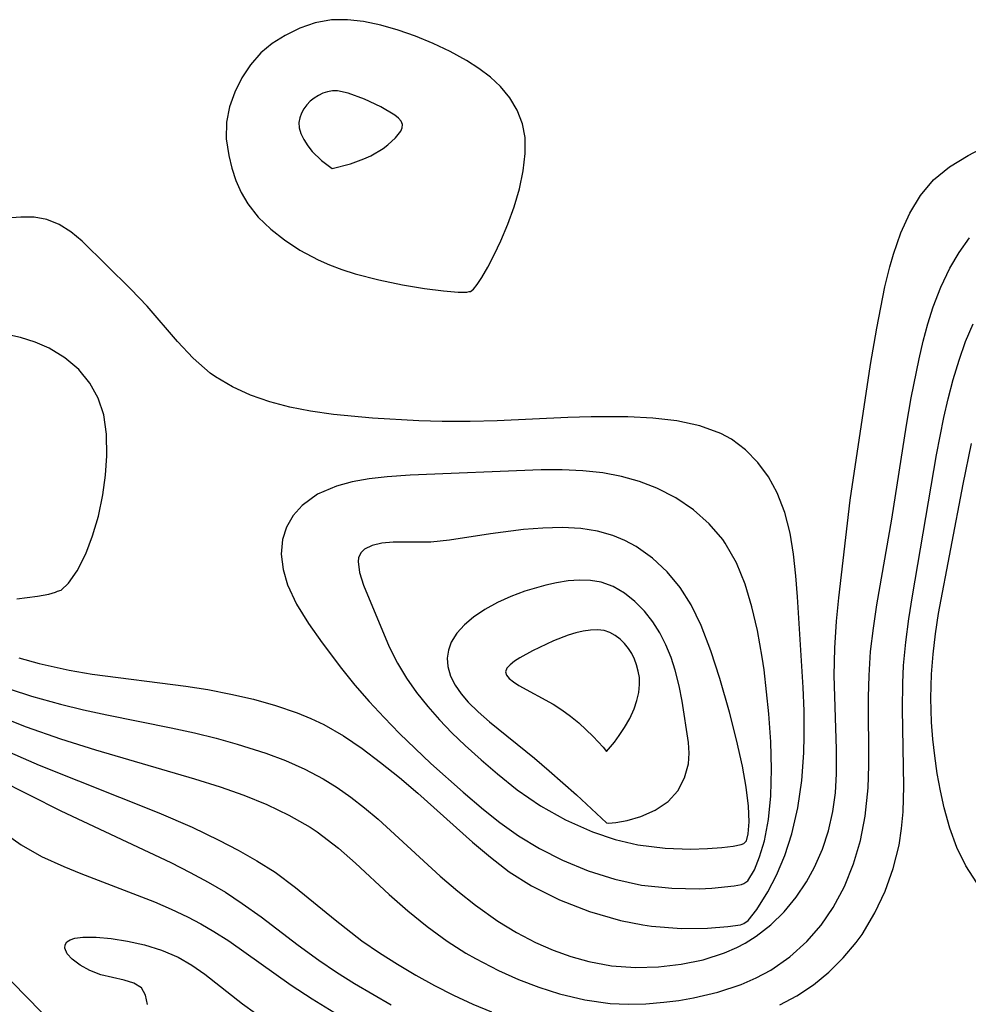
# Model space of a CAD drawing. Header units: metres. Extents: x 1073367 to 1082519, y 1569854 to 1574957.
# Tile 342 of 656: x 1075956 to 1076025, y 1573609 to 1573681. Entities that reach past the tile are written whole.
import ezdxf

# ---------------------------------------------------------------- set-up
doc = ezdxf.new("R2010")
doc.units = ezdxf.units.M
doc.layers.add('CGG_CurvaNivelLidar_v1', color=253, linetype='Continuous', lineweight=30)

msp = doc.modelspace()

# ---------------------------------------------------------------- linework, layer by layer
at = {"layer": 'CGG_CurvaNivelLidar_v1'}
for p, q in [((1075976.1489, 1573680.4642, 68), (1075975.0756, 1573679.9454, 68)), ((1075977.2775, 1573680.849, 68), (1075976.1489, 1573680.4642, 68)), ((1075978.4492, 1573681.0659, 68), (1075977.2775, 1573680.849, 68)), ((1075979.6154, 1573681.0883, 68), (1075978.4492, 1573681.0659, 68)), ((1075980.8034, 1573680.9576, 68), (1075979.6154, 1573681.0883, 68)), ((1075982.0629, 1573680.6966, 68), (1075980.8034, 1573680.9576, 68)), ((1075983.3248, 1573680.3368, 68), (1075982.0629, 1573680.6966, 68)), ((1075975.0756, 1573679.9454, 68), (1075974.1458, 1573679.3594, 68)), ((1075984.578, 1573679.896, 68), (1075983.3248, 1573680.3368, 68)), ((1075985.8587, 1573679.3637, 68), (1075984.578, 1573679.896, 68)), ((1075974.1458, 1573679.3594, 68), (1075973.3089, 1573678.6642, 68)), ((1075987.105, 1573678.7658, 68), (1075985.8587, 1573679.3637, 68)), ((1075973.3089, 1573678.6642, 68), (1075972.5579, 1573677.8062, 68)), ((1075988.3003, 1573678.1054, 68), (1075987.105, 1573678.7658, 68)), ((1075972.5579, 1573677.8062, 68), (1075971.9284, 1573676.8479, 68)), ((1075989.1982, 1573677.5324, 68), (1075988.3003, 1573678.1054, 68)), ((1075990.0319, 1573676.9068, 68), (1075989.1982, 1573677.5324, 68)), ((1075971.9284, 1573676.8479, 68), (1075971.4107, 1573675.8182, 68)), ((1075990.7787, 1573676.2145, 68), (1075990.0319, 1573676.9068, 68)), ((1075991.4518, 1573675.3908, 68), (1075990.7787, 1573676.2145, 68)), ((1075971.4107, 1573675.8182, 68), (1075971.0263, 1573674.7412, 68)), ((1075977.1955, 1573675.3747, 68.5), (1075976.9151, 1573675.1454, 68.5)), ((1075977.5024, 1573675.5682, 68.5), (1075977.1955, 1573675.3747, 68.5)), ((1075977.829, 1573675.7237, 68.5), (1075977.5024, 1573675.5682, 68.5)), ((1075978.1704, 1573675.8357, 68.5), (1075977.829, 1573675.7237, 68.5)), ((1075978.5236, 1573675.8952, 68.5), (1075978.1704, 1573675.8357, 68.5)), ((1075978.9044, 1573675.8934, 68.5), (1075978.5236, 1573675.8952, 68.5)), ((1075979.6849, 1573675.7441, 68.5), (1075978.9044, 1573675.8934, 68.5)), ((1075980.8761, 1573675.3076, 68.5), (1075979.6849, 1573675.7441, 68.5)), ((1075991.9901, 1573674.487, 68), (1075991.4518, 1573675.3908, 68)), ((1075971.0263, 1573674.7412, 68), (1075970.8105, 1573673.6306, 68)), ((1075976.6664, 1573674.879, 68.5), (1075976.4539, 1573674.5848, 68.5)), ((1075976.9151, 1573675.1454, 68.5), (1075976.6664, 1573674.879, 68.5)), ((1075982.0478, 1573674.7411, 68.5), (1075980.8761, 1573675.3076, 68.5)), ((1075983.069, 1573674.1246, 68.5), (1075982.0478, 1573674.7411, 68.5)), ((1075976.1544, 1573673.9399, 68.5), (1075976.0868, 1573673.599, 68.5)), ((1075976.2808, 1573674.2699, 68.5), (1075976.1544, 1573673.9399, 68.5)), ((1075976.4539, 1573674.5848, 68.5), (1075976.2808, 1573674.2699, 68.5)), ((1075983.3326, 1573673.9091, 68.5), (1075983.069, 1573674.1246, 68.5)), ((1075992.3795, 1573673.5134, 68), (1075991.9901, 1573674.487, 68)), ((1075970.8105, 1573673.6306, 68), (1075970.7988, 1573672.4136, 68)), ((1075976.0868, 1573673.599, 68.5), (1075976.1062, 1573673.2215, 68.5)), ((1075976.1062, 1573673.2215, 68.5), (1075976.2321, 1573672.7975, 68.5)), ((1075983.5288, 1573673.6862, 68.5), (1075983.3326, 1573673.9091, 68.5)), ((1075983.5103, 1573672.9762, 68.5), (1075983.6155, 1573673.2192, 68.5)), ((1075983.6299, 1573673.4531, 68.5), (1075983.5288, 1573673.6862, 68.5)), ((1075983.6155, 1573673.2192, 68.5), (1075983.6299, 1573673.4531, 68.5)), ((1075992.5603, 1573672.497, 68), (1075992.3795, 1573673.5134, 68)), ((1075976.2321, 1573672.7975, 68.5), (1075976.4464, 1573672.3508, 68.5)), ((1075983.1122, 1573672.4747, 68.5), (1075983.5103, 1573672.9762, 68.5)), ((1075992.5704, 1573671.3382, 68), (1075992.5603, 1573672.497, 68)), ((1076024.8299, 1573671.1869, 67.5), (1076028.2269, 1573673, 67.5)), ((1075970.7988, 1573672.4136, 68), (1075970.9716, 1573671.1879, 68)), ((1075976.4464, 1573672.3508, 68.5), (1075976.7298, 1573671.9055, 68.5)), ((1075976.7298, 1573671.9055, 68.5), (1075977.0631, 1573671.4847, 68.5)), ((1075982.213, 1573671.7106, 68.5), (1075982.5581, 1573671.9697, 68.5)), ((1075982.5581, 1573671.9697, 68.5), (1075983.1122, 1573672.4747, 68.5)), ((1075970.9716, 1573671.1879, 68), (1075971.1955, 1573670.2684, 68)), ((1075977.0631, 1573671.4847, 68.5), (1075977.7328, 1573670.8259, 68.5)), ((1075980.812, 1573670.9415, 68.5), (1075981.3192, 1573671.1798, 68.5)), ((1075981.3192, 1573671.1798, 68.5), (1075982.213, 1573671.7106, 68.5)), ((1075992.4272, 1573670.0827, 68), (1075992.5704, 1573671.3382, 68)), ((1076023.4869, 1573670.3717, 67.5), (1076024.8299, 1573671.1869, 67.5)), ((1075977.7328, 1573670.8259, 68.5), (1075978.5, 1573670.249, 68.5)), ((1075978.5, 1573670.249, 68.5), (1075979.8535, 1573670.5918, 68.5)), ((1075979.8535, 1573670.5918, 68.5), (1075980.812, 1573670.9415, 68.5)), ((1076022.3063, 1573669.4164, 67.5), (1076023.4869, 1573670.3717, 67.5)), ((1075971.1955, 1573670.2684, 68), (1075971.4958, 1573669.3673, 68)), ((1075992.1491, 1573668.7758, 68), (1075992.4272, 1573670.0827, 68)), ((1075971.4958, 1573669.3673, 68), (1075971.8782, 1573668.4995, 68)), ((1076021.3633, 1573668.287, 67.5), (1076022.3063, 1573669.4164, 67.5)), ((1075971.8782, 1573668.4995, 68), (1075972.354, 1573667.6819, 68)), ((1075991.7606, 1573667.4664, 68), (1075992.1491, 1573668.7758, 68)), ((1076020.5902, 1573666.9837, 67.5), (1076021.3633, 1573668.287, 67.5)), ((1075972.354, 1573667.6819, 68), (1075973.126, 1573666.7119, 68)), ((1075991.2952, 1573666.1875, 68), (1075991.7606, 1573667.4664, 68)), ((1076019.9483, 1573665.549, 67.5), (1076020.5902, 1573666.9837, 67.5)), ((1075955.8235, 1573666.7111, 68), (1075954.7937, 1573666.6181, 68)), ((1075956.8017, 1573666.7019, 68), (1075955.8235, 1573666.7111, 68)), ((1075957.7269, 1573666.5399, 68), (1075956.8017, 1573666.7019, 68)), ((1075958.6275, 1573666.1718, 68), (1075957.7269, 1573666.5399, 68)), ((1075959.4811, 1573665.6298, 68), (1075958.6275, 1573666.1718, 68)), ((1075973.126, 1573666.7119, 68), (1075974.0334, 1573665.8376, 68)), ((1075990.7888, 1573664.9765, 68), (1075991.2952, 1573666.1875, 68)), ((1075960.2985, 1573664.9571, 68), (1075959.4811, 1573665.6298, 68)), ((1075974.0334, 1573665.8376, 68), (1075975.0346, 1573665.0424, 68)), ((1076019.4082, 1573664.0168, 67.5), (1076019.9483, 1573665.549, 67.5)), ((1075963.844, 1573661.4568, 68), (1075960.2985, 1573664.9571, 68)), ((1075975.0346, 1573665.0424, 68), (1075976.1465, 1573664.3046, 68)), ((1075990.3144, 1573663.9555, 68), (1075990.7888, 1573664.9765, 68)), ((1076024.1853, 1573664.1236, 67), (1076024.946, 1573665.2054, 67)), ((1075976.1465, 1573664.3046, 68), (1075977.4876, 1573663.5964, 68)), ((1075989.8511, 1573663.0551, 68), (1075990.3144, 1573663.9555, 68)), ((1076019.1286, 1573663.0715, 67.5), (1076019.4082, 1573664.0168, 67.5)), ((1076023.5112, 1573662.9822, 67), (1076024.1853, 1573664.1236, 67)), ((1075977.4876, 1573663.5964, 68), (1075978.3047, 1573663.2328, 68)), ((1075978.3047, 1573663.2328, 68), (1075979.2114, 1573662.8922, 68)), ((1075979.2114, 1573662.8922, 68), (1075980.1906, 1573662.5836, 68)), ((1075980.1906, 1573662.5836, 68), (1075981.9191, 1573662.1301, 68)), ((1075989.4176, 1573662.3065, 68), (1075989.8511, 1573663.0551, 68)), ((1076018.7695, 1573661.6196, 67.5), (1076019.1286, 1573663.0715, 67.5)), ((1076022.8438, 1573661.6027, 67), (1076023.5112, 1573662.9822, 67)), ((1075981.9191, 1573662.1301, 68), (1075983.6316, 1573661.7669, 68)), ((1075983.6316, 1573661.7669, 68), (1075985.2296, 1573661.4978, 68)), ((1075988.8026, 1573661.457, 68), (1075989.0831, 1573661.8049, 68)), ((1075989.0831, 1573661.8049, 68), (1075989.4176, 1573662.3065, 68)), ((1075965.0222, 1573660.2064, 68), (1075963.844, 1573661.4568, 68)), ((1075985.2296, 1573661.4978, 68), (1075986.615, 1573661.3253, 68)), ((1075986.615, 1573661.3253, 68), (1075987.6886, 1573661.2479, 68)), ((1075987.6886, 1573661.2479, 68), (1075988.3074, 1573661.2469, 68)), ((1075988.3074, 1573661.2469, 68), (1075988.5, 1573661.2808, 68)), ((1075988.5, 1573661.2808, 68), (1075988.5945, 1573661.275, 68)), ((1075988.5945, 1573661.275, 68), (1075988.8026, 1573661.457, 68)), ((1076018.1828, 1573658.6113, 67.5), (1076018.7695, 1573661.6196, 67.5)), ((1076022.2855, 1573660.1629, 67), (1076022.8438, 1573661.6027, 67)), ((1075967.2371, 1573657.6507, 68), (1075965.0222, 1573660.2064, 68)), ((1076021.899, 1573658.9303, 67), (1076022.2855, 1573660.1629, 67)), ((1076021.5659, 1573657.6702, 67), (1076021.899, 1573658.9303, 67)), ((1076024.6577, 1573657.6403, 66.5), (1076025.1944, 1573658.9346, 66.5)), ((1075955.7998, 1573657.9405, 68.5), (1075954.6836, 1573658.1894, 68.5)), ((1076017.7361, 1573655.9691, 67.5), (1076018.1828, 1573658.6113, 67.5)), ((1075956.8753, 1573657.6038, 68.5), (1075955.7998, 1573657.9405, 68.5)), ((1075957.893, 1573657.1657, 68.5), (1075956.8753, 1573657.6038, 68.5)), ((1075968.3857, 1573656.4333, 68), (1075967.2371, 1573657.6507, 68)), ((1076021.2697, 1573656.3892, 67), (1076021.5659, 1573657.6702, 67)), ((1076024.1743, 1573656.2755, 66.5), (1076024.6577, 1573657.6403, 66.5)), ((1075959.0443, 1573656.4645, 68.5), (1075957.893, 1573657.1657, 68.5)), ((1075960.0515, 1573655.5929, 68.5), (1075959.0443, 1573656.4645, 68.5)), ((1075969.631, 1573655.3487, 68), (1075968.3857, 1573656.4333, 68)), ((1076020.699, 1573653.5324, 67), (1076021.2697, 1573656.3892, 67)), ((1076023.7515, 1573654.8812, 66.5), (1076024.1743, 1573656.2755, 66.5)), ((1075960.8479, 1573654.6133, 68.5), (1075960.0515, 1573655.5929, 68.5)), ((1075970.01, 1573655.075, 68), (1075969.631, 1573655.3487, 68)), ((1076016.25, 1573646.0934, 67.5), (1076017.7361, 1573655.9691, 67.5)), ((1075961.4739, 1573653.5068, 68.5), (1075960.8479, 1573654.6133, 68.5)), ((1075971.2405, 1573654.3384, 68), (1075970.01, 1573655.075, 68)), ((1076023.3808, 1573653.4631, 66.5), (1076023.7515, 1573654.8812, 66.5)), ((1075972.5666, 1573653.7333, 68), (1075971.2405, 1573654.3384, 68)), ((1075961.8668, 1573652.3018, 68.5), (1075961.4739, 1573653.5068, 68.5)), ((1075973.9675, 1573653.2421, 68), (1075972.5666, 1573653.7333, 68)), ((1075975.4265, 1573652.853, 68), (1075973.9675, 1573653.2421, 68)), ((1076020.3605, 1573651.5595, 67), (1076020.699, 1573653.5324, 67)), ((1076023.0746, 1573652.1182, 66.5), (1076023.3808, 1573653.4631, 66.5)), ((1075976.9302, 1573652.5602, 68), (1075975.4265, 1573652.853, 68)), ((1075978.6164, 1573652.3357, 68), (1075976.9302, 1573652.5602, 68)), ((1075962.072, 1573650.8817, 68.5), (1075961.8668, 1573652.3018, 68.5)), ((1075981.4552, 1573652.0637, 68), (1075978.6164, 1573652.3357, 68)), ((1075984.825, 1573651.8603, 68), (1075981.4552, 1573652.0637, 68)), ((1075986.5272, 1573651.8099, 68), (1075984.825, 1573651.8603, 68)), ((1075988.5694, 1573651.8061, 68), (1075986.5272, 1573651.8099, 68)), ((1075990.537, 1573651.8649, 68), (1075988.5694, 1573651.8061, 68)), ((1075995.6807, 1573652.1111, 68), (1075990.537, 1573651.8649, 68)), ((1075997.3758, 1573652.1656, 68), (1075995.6807, 1573652.1111, 68)), ((1076000.0502, 1573652.1517, 68), (1075997.3758, 1573652.1656, 68)), ((1076001.8683, 1573652.0532, 68), (1076000.0502, 1573652.1517, 68)), ((1076003.6234, 1573651.854, 68), (1076001.8683, 1573652.0532, 68)), ((1076005.2873, 1573651.5064, 68), (1076003.6234, 1573651.854, 68)), ((1076022.545, 1573649.3938, 66.5), (1076023.0746, 1573652.1182, 66.5)), ((1076006.822, 1573650.9484, 68), (1076005.2873, 1573651.5064, 68)), ((1076019.2865, 1573644.7031, 67), (1076020.3605, 1573651.5595, 67)), ((1075962.1046, 1573649.3162, 68.5), (1075962.072, 1573650.8817, 68.5)), ((1076007.6097, 1573650.5166, 68), (1076006.822, 1573650.9484, 68)), ((1076008.6298, 1573649.748, 68), (1076007.6097, 1573650.5166, 68)), ((1076009.5259, 1573648.8266, 68), (1076008.6298, 1573649.748, 68)), ((1076024.4657, 1573647.2555, 66), (1076025.0731, 1573650.2128, 66)), ((1075962.0064, 1573647.9008, 68.5), (1075962.1046, 1573649.3162, 68.5)), ((1076010.2969, 1573647.7768, 68), (1076009.5259, 1573648.8266, 68)), ((1076020.7976, 1573639.1248, 66.5), (1076022.545, 1573649.3938, 66.5)), ((1075993.7444, 1573648.2916, 68.5), (1075984.1921, 1573647.9147, 68.5)), ((1075995.2641, 1573648.2896, 68.5), (1075993.7444, 1573648.2916, 68.5)), ((1075996.7637, 1573648.2221, 68.5), (1075995.2641, 1573648.2896, 68.5)), ((1075998.2346, 1573648.0638, 68.5), (1075996.7637, 1573648.2221, 68.5)), ((1075961.8058, 1573646.4727, 68.5), (1075962.0064, 1573647.9008, 68.5)), ((1075979.975, 1573647.4232, 68.5), (1075978.813, 1573647.1048, 68.5)), ((1075981.2148, 1573647.6452, 68.5), (1075979.975, 1573647.4232, 68.5)), ((1075982.514, 1573647.7956, 68.5), (1075981.2148, 1573647.6452, 68.5)), ((1075984.1921, 1573647.9147, 68.5), (1075982.514, 1573647.7956, 68.5)), ((1075999.59, 1573647.808, 68.5), (1075998.2346, 1573648.0638, 68.5)), ((1076000.9006, 1573647.4441, 68.5), (1075999.59, 1573647.808, 68.5)), ((1076002.1539, 1573646.9671, 68.5), (1076000.9006, 1573647.4441, 68.5)), ((1076010.9348, 1573646.6161, 68), (1076010.2969, 1573647.7768, 68)), ((1075978.813, 1573647.1048, 68.5), (1075977.4523, 1573646.5096, 68.5)), ((1076003.5465, 1573646.2491, 68.5), (1076002.1539, 1573646.9671, 68.5)), ((1076022.6925, 1573637.8172, 66), (1076024.4657, 1573647.2555, 66)), ((1075961.4802, 1573644.9295, 68.5), (1075961.8058, 1573646.4727, 68.5)), ((1075977.4523, 1573646.5096, 68.5), (1075976.3172, 1573645.7022, 68.5)), ((1076004.8265, 1573645.379, 68.5), (1076003.5465, 1573646.2491, 68.5)), ((1076011.485, 1573645.1928, 68), (1076010.9348, 1573646.6161, 68)), ((1076015.4179, 1573638.9762, 67.5), (1076016.25, 1573646.0934, 67.5)), ((1075976.3172, 1573645.7022, 68.5), (1075975.6584, 1573644.9639, 68.5)), ((1076005.9753, 1573644.3679, 68.5), (1076004.8265, 1573645.379, 68.5)), ((1075961.0593, 1573643.4809, 68.5), (1075961.4802, 1573644.9295, 68.5)), ((1075975.6584, 1573644.9639, 68.5), (1075975.1736, 1573644.1263, 68.5)), ((1076011.8757, 1573643.6748, 68), (1076011.485, 1573645.1928, 68)), ((1076018.199, 1573638.4669, 67), (1076019.2865, 1573644.7031, 67)), ((1075975.1736, 1573644.1263, 68.5), (1075974.8796, 1573643.2103, 68.5)), ((1075992.4505, 1573643.9444, 69), (1075990.036, 1573643.6353, 69)), ((1075993.8569, 1573644.056, 69), (1075992.4505, 1573643.9444, 69)), ((1075995.2569, 1573644.0899, 69), (1075993.8569, 1573644.056, 69)), ((1075996.6352, 1573644.0157, 69), (1075995.2569, 1573644.0899, 69)), ((1075997.8463, 1573643.8253, 69), (1075996.6352, 1573644.0157, 69)), ((1075998.9487, 1573643.5137, 69), (1075997.8463, 1573643.8253, 69)), ((1076006.964, 1573643.2163, 68.5), (1076005.9753, 1573644.3679, 68.5)), ((1075960.5597, 1573642.1824, 68.5), (1075961.0593, 1573643.4809, 68.5)), ((1075974.8796, 1573643.2103, 68.5), (1075974.793, 1573642.1452, 68.5)), ((1075987.0646, 1573643.1721, 69), (1075985.7021, 1573643.0298, 69)), ((1075990.036, 1573643.6353, 69), (1075987.0646, 1573643.1721, 69)), ((1075999.822, 1573643.1538, 69), (1075998.9487, 1573643.5137, 69)), ((1076000.6537, 1573642.7077, 69), (1075999.822, 1573643.1538, 69)), ((1076007.1511, 1573642.9508, 68.5), (1076006.964, 1573643.2163, 68.5)), ((1076012.1259, 1573642.1475, 68), (1076011.8757, 1573643.6748, 68)), ((1075980.8676, 1573642.5126, 69), (1075980.6028, 1573642.2467, 69)), ((1075981.4204, 1573642.7873, 69), (1075980.8676, 1573642.5126, 69)), ((1075982.1254, 1573642.9477, 69), (1075981.4204, 1573642.7873, 69)), ((1075982.9412, 1573643.0161, 69), (1075982.1254, 1573642.9477, 69)), ((1075985.7021, 1573643.0298, 69), (1075982.9412, 1573643.0161, 69)), ((1076001.8425, 1573641.8698, 69), (1076000.6537, 1573642.7077, 69)), ((1076007.9572, 1573641.5243, 68.5), (1076007.1511, 1573642.9508, 68.5)), ((1075959.9271, 1573640.9463, 68.5), (1075960.5597, 1573642.1824, 68.5)), ((1075974.793, 1573642.1452, 68.5), (1075974.9275, 1573641.0366, 68.5)), ((1075980.4379, 1573641.8828, 69), (1075980.3982, 1573641.6066, 69)), ((1075980.6028, 1573642.2467, 69), (1075980.4379, 1573641.8828, 69)), ((1076002.9157, 1573640.87, 69), (1076001.8425, 1573641.8698, 69)), ((1076012.2956, 1573640.5724, 68), (1076012.1259, 1573642.1475, 68)), ((1075959.3042, 1573640.0428, 68.5), (1075959.9271, 1573640.9463, 68.5)), ((1075974.9275, 1573641.0366, 68.5), (1075975.2589, 1573639.9106, 68.5)), ((1075980.3982, 1573641.6066, 69), (1075980.4906, 1573640.8143, 69)), ((1076008.5864, 1573639.9674, 68.5), (1076007.9572, 1573641.5243, 68.5)), ((1075980.4906, 1573640.8143, 69), (1075980.7853, 1573639.8897, 69)), ((1075996.5252, 1573640.2633, 69.5), (1075995.6928, 1573640.2004, 69.5)), ((1075997.3351, 1573640.2398, 69.5), (1075996.5252, 1573640.2633, 69.5)), ((1075998.1135, 1573640.1063, 69.5), (1075997.3351, 1573640.2398, 69.5)), ((1076003.8584, 1573639.7258, 69), (1076002.9157, 1573640.87, 69)), ((1076012.4189, 1573639.0397, 68), (1076012.2956, 1573640.5724, 68)), ((1075958.5, 1573639.4521, 68.5), (1075958.7743, 1573639.5155, 68.5)), ((1075958.7743, 1573639.5155, 68.5), (1075959.3042, 1573640.0428, 68.5)), ((1075975.2589, 1573639.9106, 68.5), (1075975.9205, 1573638.4996, 68.5)), ((1075980.7853, 1573639.8897, 69), (1075982.6719, 1573635.3943, 69)), ((1075994.0741, 1573639.9029, 69.5), (1075992.5365, 1573639.4529, 69.5)), ((1075994.8457, 1573640.0691, 69.5), (1075994.0741, 1573639.9029, 69.5)), ((1075995.6928, 1573640.2004, 69.5), (1075994.8457, 1573640.0691, 69.5)), ((1075998.9837, 1573639.7828, 69.5), (1075998.1135, 1573640.1063, 69.5)), ((1075999.7983, 1573639.3061, 69.5), (1075998.9837, 1573639.7828, 69.5)), ((1076004.6592, 1573638.4531, 69), (1076003.8584, 1573639.7258, 69)), ((1076009.0877, 1573638.3159, 68.5), (1076008.5864, 1573639.9674, 68.5)), ((1075955.5368, 1573638.8921, 68.5), (1075957.0534, 1573639.0881, 68.5)), ((1075957.0534, 1573639.0881, 68.5), (1075957.8586, 1573639.2443, 68.5)), ((1075957.8586, 1573639.2443, 68.5), (1075958.3598, 1573639.3755, 68.5)), ((1075958.3598, 1573639.3755, 68.5), (1075958.5, 1573639.4521, 68.5)), ((1075991.528, 1573639.0683, 69.5), (1075990.5562, 1573638.6242, 69.5)), ((1075992.5365, 1573639.4529, 69.5), (1075991.528, 1573639.0683, 69.5)), ((1076000.5564, 1573638.7075, 69.5), (1075999.7983, 1573639.3061, 69.5)), ((1076012.8124, 1573632.4261, 68), (1076012.4189, 1573639.0397, 68)), ((1076015.2496, 1573637.2708, 67.5), (1076015.4179, 1573638.9762, 67.5)), ((1076020.5311, 1573637.4294, 66.5), (1076020.7976, 1573639.1248, 66.5)), ((1075975.9205, 1573638.4996, 68.5), (1075976.7827, 1573637.0939, 68.5)), ((1075989.639, 1573638.1233, 69.5), (1075988.8005, 1573637.5622, 69.5)), ((1075990.5562, 1573638.6242, 69.5), (1075989.639, 1573638.1233, 69.5)), ((1076001.2525, 1573638.0082, 69.5), (1076000.5564, 1573638.7075, 69.5)), ((1076005.3832, 1573636.9467, 69), (1076004.6592, 1573638.4531, 69)), ((1076009.5013, 1573636.5932, 68.5), (1076009.0877, 1573638.3159, 68.5)), ((1076017.9376, 1573636.7641, 67), (1076018.199, 1573638.4669, 67)), ((1075988.8005, 1573637.5622, 69.5), (1075988.1419, 1573637.004, 69.5)), ((1076001.8755, 1573637.2211, 69.5), (1076001.2525, 1573638.0082, 69.5)), ((1076020.3057, 1573635.7333, 66.5), (1076020.5311, 1573637.4294, 66.5)), ((1076022.4638, 1573636.3449, 66), (1076022.6925, 1573637.8172, 66)), ((1075976.7827, 1573637.0939, 68.5), (1075977.7742, 1573635.6858, 68.5)), ((1075988.1419, 1573637.004, 69.5), (1075987.5942, 1573636.3945, 69.5)), ((1075997.3222, 1573636.623, 70), (1075996.7921, 1573636.5408, 70)), ((1075997.8364, 1573636.6432, 70), (1075997.3222, 1573636.623, 70)), ((1075998.3266, 1573636.5811, 70), (1075997.8364, 1573636.6432, 70)), ((1076002.3839, 1573636.4093, 69.5), (1076001.8755, 1573637.2211, 69.5)), ((1076006.0943, 1573635.1141, 69), (1076005.3832, 1573636.9467, 69)), ((1076015.1266, 1573635.2952, 67.5), (1076015.2496, 1573637.2708, 67.5)), ((1076017.7366, 1573635.058, 67), (1076017.9376, 1573636.7641, 67)), ((1075987.5942, 1573636.3945, 69.5), (1075987.1879, 1573635.7345, 69.5)), ((1075995.7089, 1573636.2439, 70), (1075994.6374, 1573635.8306, 70)), ((1075996.2525, 1573636.4112, 70), (1075995.7089, 1573636.2439, 70)), ((1075996.7921, 1573636.5408, 70), (1075996.2525, 1573636.4112, 70)), ((1075998.7383, 1573636.4402, 70), (1075998.3266, 1573636.5811, 70)), ((1075999.1235, 1573636.2287, 70), (1075998.7383, 1573636.4402, 70)), ((1075999.4813, 1573635.9593, 70), (1075999.1235, 1573636.2287, 70)), ((1075999.8083, 1573635.6413, 70), (1075999.4813, 1573635.9593, 70)), ((1076002.8225, 1573635.5422, 69.5), (1076002.3839, 1573636.4093, 69.5)), ((1076009.8461, 1573634.6421, 68.5), (1076009.5013, 1573636.5932, 68.5)), ((1076022.2803, 1573634.8728, 66), (1076022.4638, 1573636.3449, 66)), ((1075977.7742, 1573635.6858, 68.5), (1075979.1824, 1573633.823, 68.5)), ((1075982.6719, 1573635.3943, 69), (1075983.2671, 1573634.1977, 69)), ((1075987.1879, 1573635.7345, 69.5), (1075986.9839, 1573635.1583, 69.5)), ((1075994.6374, 1573635.8306, 70), (1075993.0946, 1573635.1062, 70)), ((1076000.099, 1573635.2804, 70), (1075999.8083, 1573635.6413, 70)), ((1076000.3335, 1573634.9057, 70), (1076000.099, 1573635.2804, 70)), ((1076003.1959, 1573634.6333, 69.5), (1076002.8225, 1573635.5422, 69.5)), ((1076015.0919, 1573633.3197, 67.5), (1076015.1266, 1573635.2952, 67.5)), ((1076020.142, 1573634.035, 66.5), (1076020.3057, 1573635.7333, 66.5)), ((1075955.671, 1573634.608, 68), (1075957.1713, 1573634.1937, 68)), ((1075986.9839, 1573635.1583, 69.5), (1075986.8989, 1573634.5616, 69.5)), ((1075986.8989, 1573634.5616, 69.5), (1075986.9352, 1573633.959, 69.5)), ((1075992.1786, 1573634.5987, 70), (1075991.7873, 1573634.3436, 70)), ((1075993.0946, 1573635.1062, 70), (1075992.1786, 1573634.5987, 70)), ((1076000.5307, 1573634.5033, 70), (1076000.3335, 1573634.9057, 70)), ((1076000.6903, 1573634.0792, 70), (1076000.5307, 1573634.5033, 70)), ((1076003.5042, 1573633.6929, 69.5), (1076003.1959, 1573634.6333, 69.5)), ((1076006.7543, 1573633.0983, 69), (1076006.0943, 1573635.1141, 69)), ((1076009.9756, 1573633.7244, 68.5), (1076009.8461, 1573634.6421, 68.5)), ((1076017.6177, 1573633.3013, 67), (1076017.7366, 1573635.058, 67)), ((1076022.1597, 1573633.4007, 66), (1076022.2803, 1573634.8728, 66)), ((1075957.1713, 1573634.1937, 68), (1075959.3428, 1573633.703, 68)), ((1075979.1824, 1573633.823, 68.5), (1075980.1664, 1573632.617, 68.5)), ((1075983.2671, 1573634.1977, 69), (1075983.9134, 1573633.1259, 69)), ((1075986.9352, 1573633.959, 69.5), (1075987.1295, 1573633.2726, 69.5)), ((1075991.2387, 1573633.8361, 70), (1075991.1432, 1573633.5852, 70)), ((1075991.4652, 1573634.0891, 70), (1075991.2387, 1573633.8361, 70)), ((1075991.7873, 1573634.3436, 70), (1075991.4652, 1573634.0891, 70)), ((1076000.8098, 1573633.638, 70), (1076000.6903, 1573634.0792, 70)), ((1076020.0733, 1573632.7551, 66.5), (1076020.142, 1573634.035, 66.5)), ((1075959.3428, 1573633.703, 68), (1075961.0307, 1573633.4147, 68)), ((1075961.0307, 1573633.4147, 68), (1075967.8501, 1573632.539, 68)), ((1075983.9134, 1573633.1259, 69), (1075984.6527, 1573632.0751, 69)), ((1075987.1295, 1573633.2726, 69.5), (1075987.464, 1573632.6021, 69.5)), ((1075991.1432, 1573633.5852, 70), (1075991.2097, 1573633.3344, 70)), ((1075991.2097, 1573633.3344, 70), (1075991.4127, 1573633.0858, 70)), ((1075991.4127, 1573633.0858, 70), (1075991.7174, 1573632.8384, 70)), ((1076000.8868, 1573633.1709, 70), (1076000.8098, 1573633.638, 70)), ((1076000.8999, 1573632.6547, 70), (1076000.8868, 1573633.1709, 70)), ((1076003.7825, 1573632.5697, 69.5), (1076003.5042, 1573633.6929, 69.5)), ((1076007.4463, 1573630.6487, 69), (1076006.7543, 1573633.0983, 69)), ((1076010.3313, 1573630.517, 68.5), (1076009.9756, 1573633.7244, 68.5)), ((1076015.26, 1573627.9544, 67.5), (1076015.0919, 1573633.3197, 67.5)), ((1076017.5846, 1573631.7202, 67), (1076017.6177, 1573633.3013, 67)), ((1076022.1175, 1573631.6526, 66), (1076022.1597, 1573633.4007, 66)), ((1075967.8501, 1573632.539, 68), (1075969.4444, 1573632.283, 68)), ((1075980.1664, 1573632.617, 68.5), (1075981.2078, 1573631.4244, 68.5)), ((1075987.464, 1573632.6021, 69.5), (1075987.8988, 1573631.9714, 69.5)), ((1075991.7174, 1573632.8384, 70), (1075992.0969, 1573632.5913, 70)), ((1075992.0969, 1573632.5913, 70), (1075994.6082, 1573631.2214, 70)), ((1076000.839, 1573632.0839, 70), (1076000.8999, 1573632.6547, 70)), ((1076003.9991, 1573631.4326, 69.5), (1076003.7825, 1573632.5697, 69.5)), ((1076012.8842, 1573630.7354, 68), (1076012.8124, 1573632.4261, 68)), ((1076020.0542, 1573630.8693, 66.5), (1076020.0733, 1573632.7551, 66.5)), ((1075955.0546, 1573632.3075, 67.5), (1075956.6041, 1573631.8168, 67.5)), ((1075956.6041, 1573631.8168, 67.5), (1075958.706, 1573631.2131, 67.5)), ((1075969.4444, 1573632.283, 68), (1075971.1171, 1573631.9624, 68)), ((1075971.1171, 1573631.9624, 68), (1075972.7679, 1573631.5833, 68)), ((1075984.6527, 1573632.0751, 69), (1075985.4704, 1573631.0484, 69)), ((1075987.8988, 1573631.9714, 69.5), (1075988.4226, 1573631.3616, 69.5)), ((1076000.7053, 1573631.4824, 70), (1076000.839, 1573632.0839, 70)), ((1076017.605, 1573626.7651, 67), (1076017.5846, 1573631.7202, 67)), ((1076022.1755, 1573629.9097, 66), (1076022.1175, 1573631.6526, 66)), ((1075958.706, 1573631.2131, 67.5), (1075960.393, 1573630.799, 67.5)), ((1075972.7679, 1573631.5833, 68), (1075974.3883, 1573631.1328, 68)), ((1075974.3883, 1573631.1328, 68), (1075975.9674, 1573630.5924, 68)), ((1075981.2078, 1573631.4244, 68.5), (1075982.2959, 1573630.2476, 68.5)), ((1075985.4704, 1573631.0484, 69), (1075986.327, 1573630.0789, 69)), ((1075988.4226, 1573631.3616, 69.5), (1075989.1387, 1573630.6633, 69.5)), ((1075994.6082, 1573631.2214, 70), (1075995.2358, 1573630.8159, 70)), ((1076000.5008, 1573630.8733, 70), (1076000.7053, 1573631.4824, 70)), ((1076004.4667, 1573628.4338, 69.5), (1076003.9991, 1573631.4326, 69.5)), ((1075953.6533, 1573630.5644, 67), (1075956.2143, 1573629.5761, 67)), ((1075960.393, 1573630.799, 67.5), (1075962.0927, 1573630.4346, 67.5)), ((1075962.0927, 1573630.4346, 67.5), (1075966.7797, 1573629.5083, 67.5)), ((1075975.9674, 1573630.5924, 68), (1075976.9524, 1573630.1875, 68)), ((1075976.9524, 1573630.1875, 68), (1075977.9107, 1573629.7294, 68)), ((1075982.2959, 1573630.2476, 68.5), (1075983.4235, 1573629.09, 68.5)), ((1075989.1387, 1573630.6633, 69.5), (1075989.9785, 1573629.9424, 69.5)), ((1075995.2358, 1573630.8159, 70), (1075995.8668, 1573630.357, 70)), ((1075995.8668, 1573630.357, 70), (1075996.4736, 1573629.8574, 70)), ((1075999.8113, 1573629.5296, 70), (1076000.1822, 1573630.1797, 70)), ((1076000.1822, 1573630.1797, 70), (1076000.5008, 1573630.8733, 70)), ((1076007.968, 1573628.6287, 69), (1076007.4463, 1573630.6487, 69)), ((1076010.4712, 1573628.4848, 68.5), (1076010.3313, 1573630.517, 68.5)), ((1076012.8991, 1573628.9261, 68), (1076012.8842, 1573630.7354, 68)), ((1076020.1629, 1573625.2383, 66.5), (1076020.0542, 1573630.8693, 66.5)), ((1075956.2143, 1573629.5761, 67), (1075958.7118, 1573628.6931, 67)), ((1075966.7797, 1573629.5083, 67.5), (1075968.4912, 1573629.1269, 67.5)), ((1075977.9107, 1573629.7294, 68), (1075979.3357, 1573628.9099, 68)), ((1075986.327, 1573630.0789, 69), (1075987.2357, 1573629.135, 69)), ((1075989.9785, 1573629.9424, 69.5), (1075993.2388, 1573627.2997, 69.5)), ((1075996.4736, 1573629.8574, 70), (1075997.5296, 1573628.8616, 70)), ((1075999.4265, 1573628.9462, 70), (1075999.8113, 1573629.5296, 70)), ((1076022.2706, 1573628.6779, 66), (1076022.1755, 1573629.9097, 66)), ((1075947.4917, 1573629.1465, 66), (1075958.7341, 1573623.4481, 66)), ((1075968.4912, 1573629.1269, 67.5), (1075970.0533, 1573628.7428, 67.5)), ((1075970.0533, 1573628.7428, 67.5), (1075971.5986, 1573628.3192, 67.5)), ((1075979.3357, 1573628.9099, 68), (1075980.7058, 1573627.9819, 68)), ((1075983.4235, 1573629.09, 68.5), (1075985.7016, 1573626.909, 68.5)), ((1075987.2357, 1573629.135, 69), (1075988.1873, 1573628.2169, 69)), ((1075997.5296, 1573628.8616, 70), (1075998.2575, 1573628.0813, 70)), ((1075999.0653, 1573628.4532, 70), (1075999.4265, 1573628.9462, 70)), ((1076012.8651, 1573627.6704, 68), (1076012.8991, 1573628.9261, 68)), ((1075954.2051, 1573628.0644, 66.5), (1075957.1726, 1573626.7681, 66.5)), ((1075958.7118, 1573628.6931, 67), (1075961.2791, 1573627.8995, 67)), ((1075971.5986, 1573628.3192, 67.5), (1075973.6779, 1573627.6563, 67.5)), ((1075988.1873, 1573628.2169, 69), (1075989.3518, 1573627.1679, 69)), ((1075998.2575, 1573628.0813, 70), (1075998.5, 1573627.7661, 70)), ((1075998.5, 1573627.7661, 70), (1075999.0653, 1573628.4532, 70)), ((1076004.5134, 1573627.6611, 69.5), (1076004.4667, 1573628.4338, 69.5)), ((1076008.4006, 1573626.6977, 69), (1076007.968, 1573628.6287, 69)), ((1076010.5237, 1573626.4767, 68.5), (1076010.4712, 1573628.4848, 68.5)), ((1076022.4056, 1573627.4542, 66), (1076022.2706, 1573628.6779, 66)), ((1075961.2791, 1573627.8995, 67), (1075968.4695, 1573625.7889, 67)), ((1075973.6779, 1573627.6563, 67.5), (1075975.1149, 1573627.1138, 67.5)), ((1075980.7058, 1573627.9819, 68), (1075982.0388, 1573626.9767, 68)), ((1075993.2388, 1573627.2997, 69.5), (1075994.324, 1573626.3737, 69.5)), ((1076004.4575, 1573626.8773, 69.5), (1076004.5134, 1573627.6611, 69.5)), ((1076012.7176, 1573625.6583, 68), (1076012.8651, 1573627.6704, 68)), ((1076015.2517, 1573626.1429, 67.5), (1076015.26, 1573627.9544, 67.5)), ((1076022.5887, 1573626.1747, 66), (1076022.4056, 1573627.4542, 66)), ((1075957.1726, 1573626.7681, 66.5), (1075965.8872, 1573623.3147, 66.5)), ((1075975.1149, 1573627.1138, 67.5), (1075976.5119, 1573626.4957, 67.5)), ((1075982.0388, 1573626.9767, 68), (1075983.4042, 1573625.8729, 68)), ((1075985.7016, 1573626.909, 68.5), (1075988.0616, 1573624.8087, 68.5)), ((1075989.3518, 1573627.1679, 69), (1075990.5451, 1573626.1424, 69)), ((1076004.1885, 1573625.8554, 69.5), (1076004.4575, 1573626.8773, 69.5)), ((1076008.6674, 1573625.1669, 69), (1076008.4006, 1573626.6977, 69)), ((1076017.5488, 1573625.1321, 67), (1076017.605, 1573626.7651, 67)), ((1075976.5119, 1573626.4957, 67.5), (1075977.858, 1573625.7843, 67.5)), ((1075983.4042, 1573625.8729, 68), (1075984.75, 1573624.7283, 68)), ((1075990.5451, 1573626.1424, 69), (1075991.9785, 1573624.9721, 69)), ((1075994.324, 1573626.3737, 69.5), (1075996.3013, 1573624.6105, 69.5)), ((1076003.6946, 1573624.9175, 69.5), (1076004.1885, 1573625.8554, 69.5)), ((1076010.4675, 1573624.5539, 68.5), (1076010.5237, 1573626.4767, 68.5)), ((1076015.1712, 1573624.7548, 67.5), (1076015.2517, 1573626.1429, 67.5)), ((1076022.8159, 1573624.912, 66), (1076022.5887, 1573626.1747, 66)), ((1075968.4695, 1573625.7889, 67), (1075970.3444, 1573625.1912, 67)), ((1075970.3444, 1573625.1912, 67), (1075972.0643, 1573624.5815, 67)), ((1075977.858, 1573625.7843, 67.5), (1075978.8807, 1573625.1454, 67.5)), ((1075978.8807, 1573625.1454, 67.5), (1075979.8709, 1573624.448, 67.5)), ((1076008.8278, 1573623.8021, 69), (1076008.6674, 1573625.1669, 69)), ((1076012.4356, 1573623.6728, 68), (1076012.7176, 1573625.6583, 68)), ((1076020.1011, 1573623.3722, 66.5), (1076020.1629, 1573625.2383, 66.5)), ((1075972.0643, 1573624.5815, 67), (1075973.7418, 1573623.9042, 67)), ((1075979.8709, 1573624.448, 67.5), (1075980.8755, 1573623.6706, 67.5)), ((1075984.75, 1573624.7283, 68), (1075988.7405, 1573621.1734, 68)), ((1075988.0616, 1573624.8087, 68.5), (1075989.5418, 1573623.5557, 68.5)), ((1075991.9785, 1573624.9721, 69), (1075993.6745, 1573623.8076, 69)), ((1075996.3013, 1573624.6105, 69.5), (1075998.5, 1573622.575, 69.5)), ((1076002.9859, 1573624.1263, 69.5), (1076003.6946, 1573624.9175, 69.5)), ((1076010.2927, 1573622.8098, 68.5), (1076010.4675, 1573624.5539, 68.5)), ((1076014.9936, 1573623.3938, 67.5), (1076015.1712, 1573624.7548, 67.5)), ((1076017.3386, 1573623.0531, 67), (1076017.5488, 1573625.1321, 67)), ((1076023.0926, 1573623.6717, 66), (1076022.8159, 1573624.912, 66)), ((1075973.7418, 1573623.9042, 67), (1075975.362, 1573623.1382, 67)), ((1075993.6745, 1573623.8076, 69), (1075995.4993, 1573622.7853, 69)), ((1076002.033, 1573623.488, 69.5), (1076002.9859, 1573624.1263, 69.5)), ((1076008.8788, 1573622.6557, 69), (1076008.8278, 1573623.8021, 69)), ((1075958.7341, 1573623.4481, 66), (1075966.7455, 1573619.6832, 66)), ((1075965.8872, 1573623.3147, 66.5), (1075968.3201, 1573622.2519, 66.5)), ((1075975.362, 1573623.1382, 67), (1075976.906, 1573622.2563, 67)), ((1075980.8755, 1573623.6706, 67.5), (1075981.8545, 1573622.8499, 67.5)), ((1075989.5418, 1573623.5557, 68.5), (1075990.7338, 1573622.5898, 68.5)), ((1075999.9939, 1573622.7574, 69.5), (1076000.9923, 1573623.0423, 69.5)), ((1076000.9923, 1573623.0423, 69.5), (1076002.033, 1573623.488, 69.5)), ((1076012.0028, 1573621.7761, 68), (1076012.4356, 1573623.6728, 68)), ((1076014.6741, 1573622.0003, 67.5), (1076014.9936, 1573623.3938, 67.5)), ((1076016.9887, 1573621.2942, 67), (1076017.3386, 1573623.0531, 67)), ((1076019.9926, 1573622.1545, 66.5), (1076020.1011, 1573623.3722, 66.5)), ((1076023.5089, 1573622.1984, 66), (1076023.0926, 1573623.6717, 66)), ((1075981.8545, 1573622.8499, 67.5), (1075986.3837, 1573618.6924, 67.5)), ((1075990.7338, 1573622.5898, 68.5), (1075992.0884, 1573621.6277, 68.5)), ((1075995.4993, 1573622.7853, 69), (1075997.4745, 1573621.9161, 69)), ((1075998.5, 1573622.575, 69.5), (1075998.6308, 1573622.5561, 69.5)), ((1075998.6308, 1573622.5561, 69.5), (1075999.1647, 1573622.604, 69.5)), ((1075999.1647, 1573622.604, 69.5), (1075999.9939, 1573622.7574, 69.5)), ((1076008.8249, 1573621.7792, 69), (1076008.8788, 1573622.6557, 69)), ((1076009.9999, 1573621.2652, 68.5), (1076010.2927, 1573622.8098, 68.5)), ((1075954.5138, 1573621.9153, 65.5), (1075955.854, 1573620.9681, 65.5)), ((1075968.3201, 1573622.2519, 66.5), (1075970.2618, 1573621.32, 66.5)), ((1075976.906, 1573622.2563, 67), (1075977.4166, 1573621.9194, 67)), ((1075977.4166, 1573621.9194, 67), (1075978.9698, 1573620.7292, 67)), ((1075992.0884, 1573621.6277, 68.5), (1075993.6157, 1573620.6999, 68.5)), ((1075997.4745, 1573621.9161, 69), (1075999.1239, 1573621.3721, 69)), ((1076008.705, 1573621.2681, 69), (1076008.8249, 1573621.7792, 69)), ((1076011.486, 1573620.1923, 68), (1076012.0028, 1573621.7761, 68)), ((1076014.2256, 1573620.6518, 67.5), (1076014.6741, 1573622.0003, 67.5)), ((1076019.8106, 1573620.9564, 66.5), (1076019.9926, 1573622.1545, 66.5)), ((1076024.027, 1573620.785, 66), (1076023.5089, 1573622.1984, 66)), ((1075955.854, 1573620.9681, 65.5), (1075957.3428, 1573620.1331, 65.5)), ((1075970.2618, 1573621.32, 66.5), (1075971.6637, 1573620.592, 66.5)), ((1075988.7405, 1573621.1734, 68), (1075990.0323, 1573620.0751, 68)), ((1075999.1239, 1573621.3721, 69), (1076000.7858, 1573620.986, 69)), ((1076000.7858, 1573620.986, 69), (1076002.7673, 1573620.7307, 69)), ((1076006.9028, 1573620.7843, 69), (1076007.7273, 1573620.8889, 69)), ((1076007.7273, 1573620.8889, 69), (1076008.3106, 1573620.9971, 69)), ((1076008.3106, 1573620.9971, 69), (1076008.5, 1573621.0702, 69)), ((1076008.5, 1573621.0702, 69), (1076008.705, 1573621.2681, 69)), ((1076009.652, 1573620.091, 68.5), (1076009.9999, 1573621.2652, 68.5)), ((1076016.4867, 1573619.5871, 67), (1076016.9887, 1573621.2942, 67)), ((1076019.3865, 1573619.2474, 66.5), (1076019.8106, 1573620.9564, 66.5)), ((1075957.3428, 1573620.1331, 65.5), (1075958.9529, 1573619.392, 65.5)), ((1075971.6637, 1573620.592, 66.5), (1075973.0304, 1573619.816, 66.5)), ((1075978.9698, 1573620.7292, 67), (1075980.212, 1573619.6352, 67)), ((1075993.6157, 1573620.6999, 68.5), (1075995.2797, 1573619.8502, 68.5)), ((1076002.7673, 1573620.7307, 69), (1076004.6021, 1573620.6635, 69)), ((1076004.6021, 1573620.6635, 69), (1076005.8462, 1573620.7004, 69)), ((1076005.8462, 1573620.7004, 69), (1076006.9028, 1573620.7843, 69)), ((1076010.8878, 1573618.7684, 68), (1076011.486, 1573620.1923, 68)), ((1076013.6589, 1573619.357, 67.5), (1076014.2256, 1573620.6518, 67.5)), ((1076024.6701, 1573619.4518, 66), (1076024.027, 1573620.785, 66)), ((1075966.7455, 1573619.6832, 66), (1075968.1758, 1573618.97, 66)), ((1075973.0304, 1573619.816, 66.5), (1075974.3497, 1573618.9735, 66.5)), ((1075980.212, 1573619.6352, 67), (1075982.6653, 1573617.3509, 67)), ((1075990.0323, 1573620.0751, 68), (1075991.4079, 1573619.01, 68)), ((1075995.2797, 1573619.8502, 68.5), (1075997.1673, 1573619.0727, 68.5)), ((1076009.2699, 1573619.1624, 68.5), (1076009.652, 1573620.091, 68.5)), ((1076015.8335, 1573617.95, 67), (1076016.4867, 1573619.5871, 67)), ((1076025.4732, 1573618.1986, 66), (1076024.6701, 1573619.4518, 66)), ((1075958.9529, 1573619.392, 65.5), (1075960.1921, 1573618.8775, 65.5)), ((1075960.1921, 1573618.8775, 65.5), (1075965.5687, 1573616.8114, 65.5)), ((1075968.1758, 1573618.97, 66), (1075969.4681, 1573618.2663, 66)), ((1075974.3497, 1573618.9735, 66.5), (1075975.8435, 1573617.8748, 66.5)), ((1075986.3837, 1573618.6924, 67.5), (1075987.6542, 1573617.6042, 67.5)), ((1075991.4079, 1573619.01, 68), (1075993.0335, 1573617.9802, 68)), ((1075997.1673, 1573619.0727, 68.5), (1075999.1091, 1573618.4634, 68.5)), ((1076008.7968, 1573618.3608, 68.5), (1076009.2699, 1573619.1624, 68.5)), ((1076010.2555, 1573617.5418, 68), (1076010.8878, 1573618.7684, 68)), ((1076013.0746, 1573618.2878, 67.5), (1076013.6589, 1573619.357, 67.5)), ((1076018.7931, 1573617.5966, 66.5), (1076019.3865, 1573619.2474, 66.5)), ((1075969.4681, 1573618.2663, 66), (1075970.731, 1573617.5138, 66)), ((1075993.0335, 1573617.9802, 68), (1075995.0591, 1573616.96, 68)), ((1075999.1091, 1573618.4634, 68.5), (1076001.0439, 1573618.0469, 68.5)), ((1076001.0439, 1573618.0469, 68.5), (1076003.2624, 1573617.8053, 68.5)), ((1076006.1659, 1573617.8172, 68.5), (1076007.7937, 1573617.9879, 68.5)), ((1076007.7937, 1573617.9879, 68.5), (1076008.3237, 1573618.0866, 68.5)), ((1076008.3237, 1573618.0866, 68.5), (1076008.5, 1573618.1542, 68.5)), ((1076008.5, 1573618.1542, 68.5), (1076008.7968, 1573618.3608, 68.5)), ((1076012.3048, 1573617.1509, 67.5), (1076013.0746, 1573618.2878, 67.5)), ((1075970.731, 1573617.5138, 66), (1075971.9607, 1573616.7105, 66)), ((1075975.8435, 1573617.8748, 66.5), (1075978.7288, 1573615.5139, 66.5)), ((1075982.6653, 1573617.3509, 67), (1075984.0166, 1573616.1615, 67)), ((1075987.6542, 1573617.6042, 67.5), (1075988.9601, 1573616.5667, 67.5)), ((1076003.2624, 1573617.8053, 68.5), (1076005.2483, 1573617.7756, 68.5)), ((1076005.2483, 1573617.7756, 68.5), (1076006.1659, 1573617.8172, 68.5)), ((1076009.4407, 1573616.259, 68), (1076010.2555, 1573617.5418, 68)), ((1076015.0176, 1573616.408, 67), (1076015.8335, 1573617.95, 67)), ((1076018.0498, 1573616.0144, 66.5), (1076018.7931, 1573617.5966, 66.5)), ((1075965.5687, 1573616.8114, 65.5), (1075966.7781, 1573616.2985, 65.5)), ((1075971.9607, 1573616.7105, 66), (1075973.3364, 1573615.7234, 66)), ((1075988.9601, 1573616.5667, 67.5), (1075990.5868, 1573615.4149, 67.5)), ((1075995.0591, 1573616.96, 68), (1075997.2481, 1573616.1053, 68)), ((1076011.4294, 1573616.1013, 67.5), (1076012.3048, 1573617.1509, 67.5)), ((1075966.7781, 1573616.2985, 65.5), (1075967.968, 1573615.7395, 65.5)), ((1075984.0166, 1573616.1615, 67), (1075985.4191, 1573615.0255, 67)), ((1075997.2481, 1573616.1053, 68), (1075999.503, 1573615.4585, 68)), ((1076008.8073, 1573615.4662, 68), (1076009.4407, 1573616.259, 68)), ((1076010.4574, 1573615.1503, 67.5), (1076011.4294, 1573616.1013, 67.5)), ((1076014.1211, 1573615.1115, 67), (1076015.0176, 1573616.408, 67)), ((1076017.112, 1573614.449, 66.5), (1076018.0498, 1573616.0144, 66.5)), ((1075967.968, 1573615.7395, 65.5), (1075968.9446, 1573615.2264, 65.5)), ((1075968.9446, 1573615.2264, 65.5), (1075969.899, 1573614.6715, 65.5)), ((1075973.3364, 1573615.7234, 66), (1075976.032, 1573613.6644, 66)), ((1075978.7288, 1573615.5139, 66.5), (1075980.6803, 1573613.9903, 66.5)), ((1075990.5868, 1573615.4149, 67.5), (1075991.9361, 1573614.5943, 67.5)), ((1075999.503, 1573615.4585, 68), (1076001.1297, 1573615.1391, 68)), ((1076001.1297, 1573615.1391, 68), (1076001.7616, 1573615.0503, 68)), ((1076007.3436, 1573615.0168, 68), (1076008.2613, 1573615.1576, 68)), ((1076008.2613, 1573615.1576, 68), (1076008.5, 1573615.238, 68)), ((1076008.5, 1573615.238, 68), (1076008.8073, 1573615.4662, 68)), ((1076009.3924, 1573614.3147, 67.5), (1076010.4574, 1573615.1503, 67.5)), ((1076013.0882, 1573613.9292, 67), (1076014.1211, 1573615.1115, 67)), ((1075969.899, 1573614.6715, 65.5), (1075970.9714, 1573613.9822, 65.5)), ((1075985.4191, 1573615.0255, 67), (1075986.8801, 1573613.965, 67)), ((1075991.9361, 1573614.5943, 67.5), (1075993.3282, 1573613.8693, 67.5)), ((1076001.7616, 1573615.0503, 68), (1076003.9574, 1573614.8832, 68)), ((1076003.9574, 1573614.8832, 68), (1076005.8637, 1573614.8993, 68)), ((1076005.8637, 1573614.8993, 68), (1076007.3436, 1573615.0168, 68)), ((1076016.6781, 1573613.8469, 66.5), (1076017.112, 1573614.449, 66.5)), ((1075959.0348, 1573613.4473, 65), (1075959.0523, 1573613.6931, 65)), ((1075959.0523, 1573613.6931, 65), (1075959.1816, 1573613.9013, 65)), ((1075959.1816, 1573613.9013, 65), (1075959.423, 1573614.0583, 65)), ((1075959.423, 1573614.0583, 65), (1075959.7618, 1573614.1645, 65)), ((1075959.7618, 1573614.1645, 65), (1075960.3516, 1573614.2394, 65)), ((1075960.3516, 1573614.2394, 65), (1075961.3102, 1573614.2416, 65)), ((1075961.3102, 1573614.2416, 65), (1075962.4121, 1573614.1483, 65)), ((1075962.4121, 1573614.1483, 65), (1075963.604, 1573613.9645, 65)), ((1075963.604, 1573613.9645, 65), (1075964.8413, 1573613.6861, 65)), ((1075964.8413, 1573613.6861, 65), (1075966.0848, 1573613.3003, 65)), ((1075970.9714, 1573613.9822, 65.5), (1075975.5275, 1573610.7397, 65.5)), ((1075976.032, 1573613.6644, 66), (1075977.5319, 1573612.5629, 66)), ((1075980.6803, 1573613.9903, 66.5), (1075981.9516, 1573613.107, 66.5)), ((1075986.8801, 1573613.965, 67), (1075988.2538, 1573613.0914, 67)), ((1075993.3282, 1573613.8693, 67.5), (1075994.597, 1573613.311, 67.5)), ((1076008.0011, 1573613.4989, 67.5), (1076008.592, 1573613.8104, 67.5)), ((1076008.592, 1573613.8104, 67.5), (1076009.3924, 1573614.3147, 67.5)), ((1076011.8408, 1573612.8036, 67), (1076013.0882, 1573613.9292, 67)), ((1076015.7411, 1573612.7314, 66.5), (1076016.6781, 1573613.8469, 66.5)), ((1075959.2114, 1573613.0372, 65), (1075959.0348, 1573613.4473, 65)), ((1075959.5566, 1573612.6426, 65), (1075959.2114, 1573613.0372, 65)), ((1075966.0848, 1573613.3003, 65), (1075967.2977, 1573612.7841, 65)), ((1075981.9516, 1573613.107, 66.5), (1075983.2624, 1573612.2725, 66.5)), ((1075988.2538, 1573613.0914, 67), (1075988.9513, 1573612.689, 67)), ((1075994.597, 1573613.311, 67.5), (1075995.8905, 1573612.8405, 67.5)), ((1076005.5437, 1573612.6056, 67.5), (1076007.0946, 1573613.1033, 67.5)), ((1076007.0946, 1573613.1033, 67.5), (1076008.0011, 1573613.4989, 67.5)), ((1075958.6698, 1573607.4401, 65.5), (1075953.6006, 1573612.5823, 65.5)), ((1075960.1413, 1573612.2007, 65), (1075959.5566, 1573612.6426, 65)), ((1075967.2977, 1573612.7841, 65), (1075968.2937, 1573612.2154, 65)), ((1075977.5319, 1573612.5629, 66), (1075978.832, 1573611.6869, 66)), ((1075983.2624, 1573612.2725, 66.5), (1075984.6055, 1573611.4813, 66.5)), ((1075988.9513, 1573612.689, 67), (1075990.6282, 1573611.8228, 67)), ((1075995.8905, 1573612.8405, 67.5), (1075997.2046, 1573612.4675, 67.5)), ((1075997.2046, 1573612.4675, 67.5), (1075998.8559, 1573612.1604, 67.5)), ((1076002.2729, 1573612.0802, 67.5), (1076003.9282, 1573612.2693, 67.5)), ((1076003.9282, 1573612.2693, 67.5), (1076005.5437, 1573612.6056, 67.5)), ((1076010.4592, 1573611.8467, 67), (1076011.8408, 1573612.8036, 67)), ((1076014.7031, 1573611.7077, 66.5), (1076015.7411, 1573612.7314, 66.5)), ((1075960.8585, 1573611.814, 65), (1075960.1413, 1573612.2007, 65)), ((1075961.6509, 1573611.5094, 65), (1075960.8585, 1573611.814, 65)), ((1075963.3447, 1573611.1123, 65), (1075961.6509, 1573611.5094, 65)), ((1075968.2937, 1573612.2154, 65), (1075969.2349, 1573611.5589, 65)), ((1075969.2349, 1573611.5589, 65), (1075971.969, 1573609.3825, 65)), ((1075978.832, 1573611.6869, 66), (1075980.1322, 1573610.8695, 66)), ((1075990.6282, 1573611.8228, 67), (1075992.0821, 1573611.1729, 67)), ((1075998.8559, 1573612.1604, 67.5), (1076000.5991, 1573612.0365, 67.5)), ((1076000.5991, 1573612.0365, 67.5), (1076002.2729, 1573612.0802, 67.5)), ((1076009.4081, 1573611.2856, 67), (1076010.4592, 1573611.8467, 67)), ((1076013.5734, 1573610.7832, 66.5), (1076014.7031, 1573611.7077, 66.5)), ((1075964.0666, 1573610.8957, 65), (1075963.3447, 1573611.1123, 65)), ((1075964.6082, 1573610.5486, 65), (1075964.0666, 1573610.8957, 65)), ((1075980.1322, 1573610.8695, 66), (1075982.8006, 1573609.3268, 66)), ((1075984.6055, 1573611.4813, 66.5), (1075985.9753, 1573610.73, 66.5)), ((1075992.0821, 1573611.1729, 67), (1075993.5638, 1573610.6023, 67)), ((1076006.6053, 1573610.2475, 67), (1076008.3043, 1573610.8107, 67)), ((1076008.3043, 1573610.8107, 67), (1076009.4081, 1573611.2856, 67)), ((1075964.9072, 1573610.0283, 65), (1075964.6082, 1573610.5486, 65)), ((1075975.5275, 1573610.7397, 65.5), (1075977.059, 1573609.7467, 65.5)), ((1075985.9753, 1573610.73, 66.5), (1075987.3532, 1573610.0271, 66.5)), ((1075993.5638, 1573610.6023, 67), (1075995.0695, 1573610.1216, 67)), ((1075995.0695, 1573610.1216, 67), (1075996.906, 1573609.6842, 67)), ((1076004.8443, 1573609.8287, 67), (1076006.6053, 1573610.2475, 67)), ((1076012.3557, 1573609.9718, 66.5), (1076013.5734, 1573610.7832, 66.5)), ((1075965.0572, 1573609.3451, 65), (1075964.9072, 1573610.0283, 65)), ((1075971.969, 1573609.3825, 65), (1075972.9157, 1573608.7012, 65)), ((1075977.059, 1573609.7467, 65.5), (1075978.6263, 1573608.7934, 65.5)), ((1075987.3532, 1573610.0271, 66.5), (1075988.754, 1573609.3722, 66.5)), ((1075988.754, 1573609.3722, 66.5), (1075990.1077, 1573608.8036, 66.5)), ((1075996.906, 1573609.6842, 67), (1075998.7635, 1573609.426, 67)), ((1075998.7635, 1573609.426, 67), (1076000.0666, 1573609.3671, 67)), ((1076000.0666, 1573609.3671, 67), (1076001.3714, 1573609.3971, 67)), ((1076001.3714, 1573609.3971, 67), (1076002.6734, 1573609.5022, 67)), ((1076002.6734, 1573609.5022, 67), (1076003.7637, 1573609.642, 67)), ((1076003.7637, 1573609.642, 67), (1076004.8443, 1573609.8287, 67)), ((1076011.1329, 1573609.3223, 66.5), (1076012.3557, 1573609.9718, 66.5))]:
    msp.add_line(p, q, dxfattribs=at)

doc.saveas('drawing.dxf')
